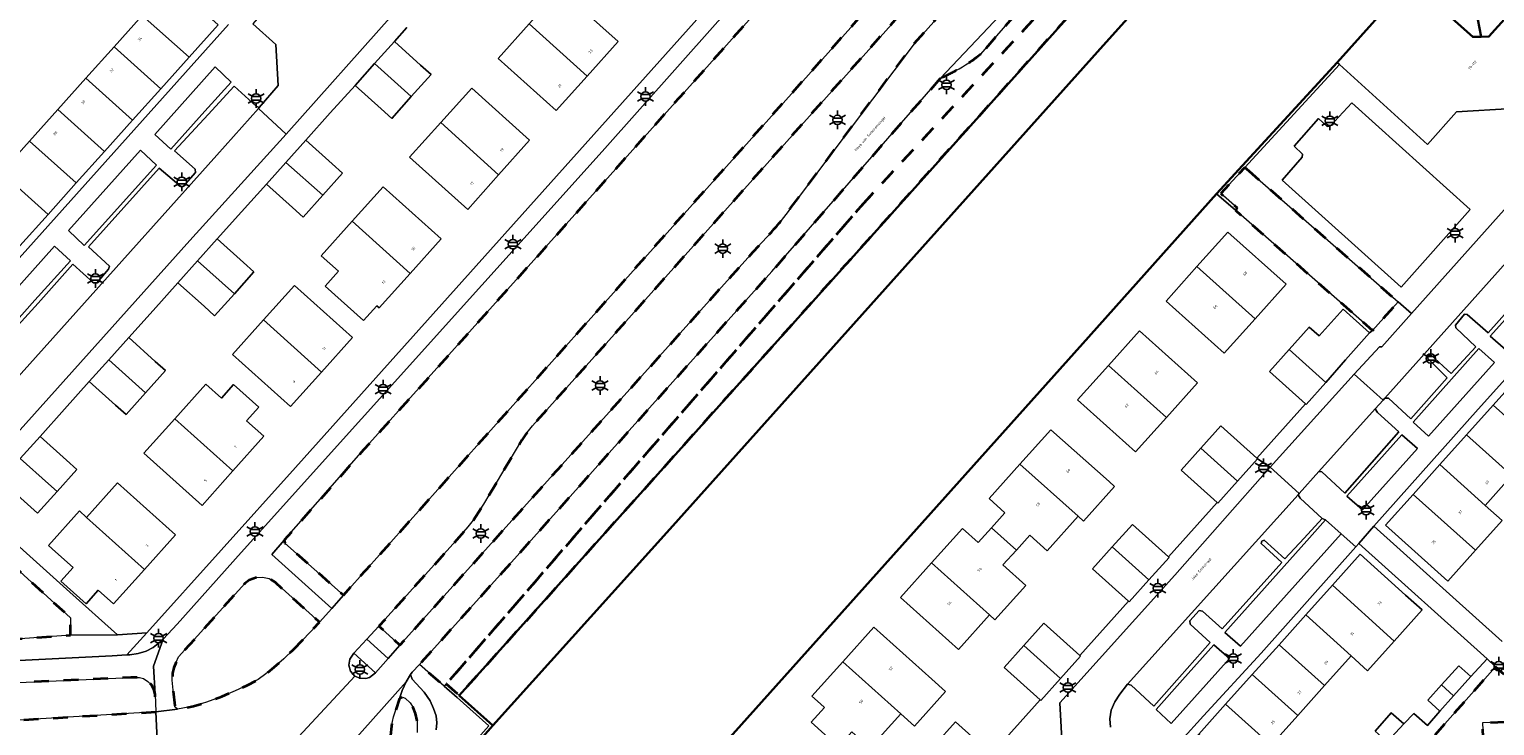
# Model space of a CAD drawing. Extents: x 105780 to 185197, y 477999 to 525027.
# Tile 94 of 562: x 106185 to 106384, y 479218 to 479313. Entities that reach past the tile are written whole.
import ezdxf
from ezdxf.enums import TextEntityAlignment as Align

# ---------------------------------------------------------------- set-up
doc = ezdxf.new("R2010")
doc.units = 0
doc.linetypes.add('XX-HIDDEN', pattern=[4, 2, -2])
for name, color, linetype, lineweight in [('B-GV-GR-HAAG_01-G', 252, 'GR-HAAG1', 13), ('B-GV-GR-MATERIAALGRENS-G', 252, 'XX-HIDDEN', 35), ('B-RO-IE-MEUBILAIR_WEGMEUBILAIR-S', 252, 'Continuous', 25), ('B-RO-IE-TERREINAFSCHEIDING_KUNSTMATIG_HEKWERK-G', 252, 'IE-TERREINAFSCHEIDING-KUNSTMATIG', 18), ('B-WE-GK-KADEMUUR-G', 252, 'Continuous', 18), ('B-WE-GW-WATERGANG_SLOOT_INSTEEK-G', 252, 'Continuous', 30), ('B-XX-KG-KADASTRAAL_BEBOUWING-G', 252, 'Continuous', 20), ('B1-WE-OG-BEBOUWING-T18', 7, 'Continuous', 18), ('B1-WE-OG-TERREIN_ERF-GV', 252, 'Continuous', 18), ('B1-WE-OG-TOPOGRAFIE-T18', 10, 'Continuous', 18), ('B1-WE-VH-VERHARDING_ASFALT-GV', 252, 'Continuous', 18), ('B1-WE-VH-VERHARDING_BETONSTRAATSTEEN-GV', 252, 'Continuous', 18), ('B1-WE-VH-VERHARDING_TEGEL-GV', 252, 'Continuous', 18), ('B1-WE-VH-VERHARDING_TEGEL_RUBBER-GV', 252, 'Continuous', 18)]:
    doc.layers.add(name, color=color, linetype=linetype, lineweight=lineweight)
doc.styles.add('NLCS-ISO', font='NLCS-ISO.ttf')
doc.styles.add('NLCS-ISO-M200-T18', font='NLCS-ISO.ttf', dxfattribs={"height": 0.36})
doc.linetypes.add('GR-HAAG1', pattern='A,6,[176,NLCS.shx,S=0.125,R=0,X=0,Y=0],-2', length=8)
doc.linetypes.add('IE-TERREINAFSCHEIDING-KUNSTMATIG', pattern='A,4,[82,NLCS.SHX,S=0.75,R=90,X=0,Y=0],4,-2', length=10)

# ---------------------------------------------------------------- blocks, each defined once
blk = doc.blocks.new('B-SIE-WEG_LICHTMAST-SO')
at = {"ltscale": 0.1}
for p, q in [((-1.1, 0.63), (-2.19, 1.27)), ((0, 1.27), (0, 2.53)), ((1.1, 0.63), (2.19, 1.27)), ((-1.1, -0.63), (-2.19, -1.27)), ((0, -1.27), (0, -2.53)), ((1.1, -0.63), (2.19, -1.27))]:
    blk.add_line(p, q, dxfattribs=at)
at = {"flags": 128}
for points in [[(-1.16, 0.5), (1.16, 0.5)], [(-1.16, -0.5), (1.16, -0.5)]]:
    blk.add_lwpolyline(points, dxfattribs=at)
at = {"ltscale": 0.1}
blk.add_circle((0, 0), 1.27, dxfattribs=at)
at = {"style": 'NLCS-ISO'}
blk.add_attdef('TYPE', text='', height=1.8, dxfattribs=at).set_placement((0, 2.53), align=Align.BOTTOM_CENTER)

msp = doc.modelspace()

# ---------------------------------------------------------------- linework, layer by layer
at = {"layer": 'B-GV-GR-HAAG_01-G', "flags": 128}
for points in [[(106212.603, 479305.715), (106210.435, 479307.766), (106202.227, 479298.619), (106204.38, 479296.589), (106209.028, 479301.747)], [(106202.448, 479294.44), (106200.301, 479296.473), (106190.506, 479285.559), (106192.649, 479283.544)], [(106190.768, 479281.453), (106188.605, 479283.44), (106178.842, 479272.561), (106180.962, 479270.549), (106185.959, 479276.106)], [(106395.467, 479280.422), (106393.421, 479282.262), (106389.23, 479277.619), (106383.472, 479271.24), (106385.588, 479269.379)], [(106384.062, 479267.673), (106381.946, 479269.537), (106373.002, 479259.555), (106375.094, 479257.658)], [(106371.476, 479257.852), (106364.021, 479249.533), (106366.136, 479247.654), (106373.599, 479255.988)], [(106363.244, 479244.424), (106361.117, 479246.292), (106358.594, 479243.471), (106347.462, 479231.024), (106349.58, 479229.165)], [(106348.071, 479227.48), (106345.955, 479229.337), (106341.713, 479224.589), (106338.118, 479220.564), (106340.184, 479218.672)]]:
    msp.add_lwpolyline(points, close=True, dxfattribs=at)
at = {"layer": 'B-GV-GR-MATERIAALGRENS-G', "flags": 128}
for points in [[(106358.695, 479370.674), (106358.535, 479370.824), (106364.405, 479377.391), (106361.847, 479379.689), (106356.012, 479373.194), (106355.852, 479373.345), (106312.562, 479325.162), (106253.493, 479259.064), (106252.565, 479257.945), (106252.024, 479257.098), (106246.863, 479248.424), (106245.471, 479246.268), (106244.778, 479245.367), (106243.553, 479243.954), (106232.64, 479231.882), (106235.502, 479229.307), (106283.115, 479282.3), (106283.411, 479282.62), (106285.927, 479285.363)], [(106288.482, 479288.548), (106305.279, 479310.924), (106358.695, 479370.674)], [(106360.1, 479353.911), (106327.753, 479318.24), (106322.319, 479315.144), (106298.408, 479289.237), (106241.792, 479224.04), (106243.551, 479222.471), (106363.286, 479355.936)], [(106298.408, 479289.237), (106322.319, 479315.144), (106327.753, 479318.24), (106360.1, 479353.911)], [(106319.29, 479339.471), (106319.171, 479341.862), (106323.765, 479347.002), (106320.475, 479349.952), (106320.903, 479350.472), (106317.951, 479353.139), (106311.924, 479346.483), (106302.219, 479335.735), (106297.144, 479330.115), (106264.012, 479293.073), (106230.568, 479255.785), (106219.794, 479243.526), (106219.886, 479243.144), (106227.843, 479236.09), (106259.487, 479271.564), (106303.199, 479320.451)], [(106318.974, 479314.806), (106314.34, 479309.512)], [(106308.804, 479306.181), (106285.957, 479280.004), (106265.037, 479256.669), (106249.514, 479239.298), (106238.151, 479226.681), (106241.515, 479223.748), (106241.517, 479223.75), (106241.792, 479224.04), (106298.408, 479289.237)]]:
    msp.add_lwpolyline(points, dxfattribs=at)
for points in [[(106314.34, 479309.512, -0.048733), (106310.962, 479307.274)], [(106310.962, 479307.274, -0.0244022), (106308.804, 479306.181)], [(106285.927, 479285.363, 0.0278829), (106288.482, 479288.548)]]:
    msp.add_lwpolyline(points, format="xyb", dxfattribs=at)
for points in [[(106350.762, 479293.602), (106350.155, 479294.133), (106346.907, 479290.598), (106349.147, 479288.634), (106348.883, 479288.334), (106367.504, 479272.013), (106370.975, 479275.886)], [(106182.871, 479240.232), (106176.284, 479246.001), (106173.771, 479243.317), (106169.023, 479237.917), (106168.381, 479236.992), (106167.813, 479236.024), (106167.453, 479235.135), (106167.241, 479234.141), (106166.947, 479229.275), (106175.051, 479229.805), (106184.594, 479230.203), (106190.796, 479230.673), (106190.785, 479233.003)], [(106220.992, 479228.641), (106223.368, 479231.115), (106224.569, 479232.436), (106218.542, 479237.835), (106217.727, 479238.349), (106216.825, 479238.521), (106216.052, 479238.478), (106215.016, 479238.096), (106214.435, 479237.678), (106205.462, 479227.704), (106205.107, 479226.973), (106204.812, 479226.227), (106204.646, 479225.484), (106204.597, 479224.535), (106204.944, 479220.918), (106205.307, 479220.595), (106207.474, 479220.997), (106209.221, 479221.563), (106211.311, 479222.349), (106213.12, 479223.098), (106214.817, 479223.885), (106216.26, 479224.649), (106217.303, 479225.386), (106218.437, 479226.298), (106219.719, 479227.431)], [(106388.348, 479222.638), (106384.186, 479226.364), (106373.702, 479214.562), (106389.316, 479200.529), (106389.301, 479201.205), (106389.028, 479207.076), (106382.991, 479206.853), (106382.416, 479218.774), (106388.469, 479219.009)], [(106165.719, 479222.613), (106166.856, 479221.29), (106167.881, 479220.53), (106168.937, 479219.852), (106170.027, 479219.344), (106171.007, 479218.963), (106172.022, 479218.733), (106173.292, 479218.615), (106174.771, 479218.576), (106202.37, 479220.246), (106202.266, 479222.636), (106202.081, 479223.346), (106201.761, 479223.936), (106201.286, 479224.383), (106200.668, 479224.788), (106200.156, 479224.907), (106198.957, 479224.894), (106183.786, 479224.216), (106176.89, 479223.908), (106166.382, 479223.213), (106165.909, 479223.011)], [(106249.491, 479200.112), (106239.786, 479208.737), (106239.101, 479209.539), (106238.475, 479210.454), (106238.006, 479211.256), (106237.65, 479212.127), (106237.444, 479212.964), (106237.411, 479214.574), (106237.854, 479217.428), (106237.838, 479218.971), (106237.621, 479220.032), (106237.289, 479220.847), (106236.867, 479221.467), (106236.225, 479222.125), (106235.823, 479222.225), (106235.439, 479222.061), (106234.623, 479219.586), (106234.341, 479218.29), (106234.204, 479217.019), (106234.235, 479215.841), (106234.54, 479213.627), (106234.899, 479212.52), (106235.33, 479211.478), (106235.888, 479210.35), (106236.646, 479209.29), (106237.533, 479208.212), (106238.971, 479206.822), (106255.549, 479191.949), (106255.953, 479192), (106256.195, 479192.141), (106256.303, 479192.465), (106256.043, 479193.671), (106255.807, 479194.19), (106255.512, 479194.615), (106254.927, 479195.19)]]:
    msp.add_lwpolyline(points, close=True, dxfattribs=at)
at = {"layer": 'B-RO-IE-TERREINAFSCHEIDING_KUNSTMATIG_HEKWERK-G', "flags": 128}
msp.add_lwpolyline([(106388.348, 479222.638), (106388.469, 479219.009), (106382.416, 479218.774), (106382.991, 479206.853), (106389.028, 479207.076), (106389.301, 479201.205), (106389.316, 479200.529)], dxfattribs=at)
at = {"layer": 'B-WE-GK-KADEMUUR-G', "flags": 128}
for points in [[(106346.907, 479290.598), (106350.155, 479294.133), (106363.004, 479308.113), (106362.708, 479308.382), (106349.854, 479294.396), (106346.335, 479290.567), (106348.883, 479288.334), (106349.147, 479288.634)], [(106248.121, 479218.395), (106243.551, 479222.471), (106241.792, 479224.04), (106241.517, 479223.75), (106243.285, 479222.172), (106247.558, 479218.361), (106242.827, 479213), (106245.6, 479210.518), (106264.208, 479193.862), (106264.448, 479194.149), (106261.98, 479196.358), (106243.372, 479213.014)]]:
    msp.add_lwpolyline(points, close=True, dxfattribs=at)
at = {"layer": 'B-WE-GW-WATERGANG_SLOOT_INSTEEK-G', "flags": 128}
for points in [[(106363.286, 479355.936), (106243.551, 479222.471), (106248.121, 479218.395), (106272.126, 479245.049), (106331.356, 479311.15)], [(106331.356, 479311.15), (106364.828, 479348.342), (106369.984, 479354.232), (106379.788, 479354.665), (106383.824, 479354.746)]]:
    msp.add_lwpolyline(points, dxfattribs=at)
for points in [[(106346.335, 479290.567), (106349.854, 479294.396), (106362.708, 479308.382), (106372.589, 479319.444), (106381.106, 479311.836), (106382.248, 479311.866), (106377.936, 479334.234), (106370.363, 479353.91), (106370.097, 479354.137), (106369.984, 479354.232), (106364.828, 479348.342), (106331.356, 479311.15), (106272.126, 479245.049), (106248.121, 479218.395), (106243.372, 479213.014), (106261.98, 479196.358), (106328.185, 479270.24)], [(106379.788, 479354.665), (106369.984, 479354.232), (106370.097, 479354.137), (106370.363, 479353.91), (106377.936, 479334.234), (106382.248, 479311.866), (106383.302, 479311.894), (106390.918, 479320.404), (106398.846, 479313.448), (106405.618, 479320.9), (106408.876, 479321.185), (106432.364, 479299.78), (106443.868, 479289.375), (106466.342, 479269.168), (106481.863, 479255.301), (106484.991, 479252.481), (106486.397, 479252.421), (106487.916, 479252.522), (106489.106, 479253.555), (106489.144, 479256.206), (106447.685, 479293.421)]]:
    msp.add_lwpolyline(points, close=True, dxfattribs=at)
at = {"layer": 'B-XX-KG-KADASTRAAL_BEBOUWING-G', "flags": 128}
for points in [[(106401.973, 479310.705), (106398.846, 479313.448), (106390.918, 479320.404), (106383.302, 479311.894), (106382.248, 479311.866), (106381.106, 479311.836), (106372.589, 479319.444), (106362.708, 479308.382), (106363.004, 479308.113), (106374.97, 479297.243), (106378.912, 479301.68), (106386.471, 479302.119), (106390.829, 479298.142)], [(106200.526, 479314.768), (106206.866, 479309.083), (106210.824, 479313.494), (106204.485, 479319.183)], [(106253.048, 479313.598), (106260.913, 479306.525), (106265.123, 479311.23), (106257.25, 479318.27)], [(106200.526, 479314.768), (106196.701, 479310.503), (106203.039, 479304.819), (106206.866, 479309.083)], [(106253.048, 479313.598), (106248.84, 479308.92), (106256.72, 479301.839), (106260.913, 479306.525)], [(106196.701, 479310.503), (106192.876, 479306.237), (106199.213, 479300.554), (106203.039, 479304.819)], [(106234.742, 479311.221), (106232.046, 479308.216), (106237.034, 479303.742), (106239.729, 479306.746), (106238.298, 479308.03)], [(106232.046, 479308.216), (106229.399, 479305.266), (106232.95, 479302.08), (106234.386, 479300.791), (106237.034, 479303.742)], [(106192.876, 479306.237), (106189.051, 479301.972), (106195.386, 479296.29), (106199.213, 479300.554)], [(106241.025, 479300.22), (106248.894, 479293.134), (106253.1, 479297.83), (106245.239, 479304.9)], [(106189.051, 479301.972), (106185.225, 479297.707), (106191.56, 479292.026), (106195.386, 479296.29)], [(106241.025, 479300.22), (106236.81, 479295.54), (106244.69, 479288.44), (106248.894, 479293.134)], [(106185.225, 479297.707), (106181.401, 479293.442), (106187.734, 479287.762), (106191.56, 479292.026)], [(106222.721, 479297.823), (106220.024, 479294.818), (106225.013, 479290.344), (106227.708, 479293.348), (106226.291, 479294.619)], [(106220.024, 479294.818), (106217.378, 479291.869), (106220.932, 479288.68), (106222.365, 479287.394), (106225.013, 479290.344)], [(106181.401, 479293.442), (106177.575, 479289.176), (106183.907, 479283.498), (106187.734, 479287.762)], [(106229.009, 479286.819), (106236.879, 479279.743), (106241.08, 479284.43), (106233.209, 479291.49)], [(106229.009, 479286.819), (106224.81, 479282.149), (106227.144, 479280.047), (106225.34, 479278.037), (106230.541, 479273.358), (106232.342, 479275.365), (106232.68, 479275.06), (106236.879, 479279.743)], [(106210.7, 479284.426), (106208.032, 479281.465), (106213.022, 479276.981), (106215.687, 479279.951), (106214.273, 479281.22)], [(106343.678, 479280.67), (106351.557, 479273.598), (106355.765, 479278.288), (106347.874, 479285.345)], [(106208.032, 479281.465), (106205.345, 479278.483), (106208.906, 479275.286), (106210.344, 479273.996), (106213.022, 479276.981)], [(106343.678, 479280.67), (106339.478, 479275.991), (106347.362, 479268.924), (106351.557, 479273.598)], [(106216.98, 479273.425), (106224.857, 479266.347), (106229.06, 479271.03), (106221.19, 479278.11)], [(106367.084, 479271.677), (106363.506, 479274.916), (106360.241, 479271.273), (106358.916, 479272.461), (106356.2, 479269.431), (106361.182, 479264.959), (106363.852, 479268.037)], [(106216.98, 479273.425), (106212.77, 479268.74), (106220.66, 479261.67), (106224.857, 479266.347)], [(106198.678, 479271.028), (106195.982, 479268.023), (106200.97, 479263.55), (106203.665, 479266.553), (106202.264, 479267.81)], [(106331.659, 479267.271), (106339.545, 479260.197), (106343.745, 479264.884), (106335.855, 479271.949)], [(106356.2, 479269.431), (106353.514, 479266.434), (106358.402, 479262.053), (106358.499, 479261.966), (106361.182, 479264.959)], [(106195.982, 479268.023), (106193.335, 479265.074), (106196.908, 479261.868), (106198.322, 479260.599), (106200.97, 479263.55)], [(106331.659, 479267.271), (106327.461, 479262.591), (106335.353, 479255.519), (106339.545, 479260.197)], [(106214.689, 479259.753), (106216.344, 479261.602), (106212.926, 479264.673), (106211.265, 479262.817), (106209.15, 479264.71), (106204.951, 479260.033), (106212.833, 479252.957), (106217.04, 479257.649)], [(106393.658, 479260.38), (106387.493, 479265.906), (106383.875, 479261.869), (106392.274, 479254.34), (106395.892, 479258.378)], [(106383.875, 479261.869), (106380.257, 479257.832), (106386.426, 479252.303), (106388.658, 479250.303), (106392.274, 479254.34)], [(106204.951, 479260.033), (106200.75, 479255.354), (106208.63, 479248.27), (106212.833, 479252.957)], [(106319.649, 479253.862), (106327.527, 479246.796), (106328.271, 479246.128), (106332.481, 479250.818), (106331.737, 479251.486), (106323.844, 479258.539)], [(106344.189, 479256.031), (106349.172, 479251.561), (106351.896, 479254.6), (106351.8, 479254.686), (106346.911, 479259.068)], [(106186.657, 479257.631), (106183.96, 479254.624), (106187.788, 479251.194), (106188.95, 479250.153), (106191.644, 479253.156), (106190.239, 479254.417)], [(106380.257, 479257.832), (106376.638, 479253.796), (106382.809, 479248.265), (106386.426, 479252.303)], [(106183.96, 479254.624), (106181.315, 479251.676), (106186.302, 479247.201), (106188.95, 479250.153), (106187.788, 479251.194)], [(106344.189, 479256.031), (106341.509, 479253.041), (106346.399, 479248.658), (106346.494, 479248.573), (106349.172, 479251.561)], [(106319.649, 479253.862), (106315.451, 479249.183), (106317.599, 479247.261), (106315.792, 479245.242), (106319.158, 479242.208), (106320.971, 479244.23), (106323.327, 479242.117), (106327.527, 479246.796)], [(106376.638, 479253.796), (106373.02, 479249.759), (106381.487, 479242.17), (106385.104, 479246.209), (106382.809, 479248.265)], [(106192.949, 479246.644), (106200.817, 479239.572), (106205.02, 479244.25), (106197.16, 479251.33)], [(106373.02, 479249.759), (106369.268, 479245.573), (106375.445, 479240.039), (106377.738, 479237.985), (106381.487, 479242.17)], [(106192.949, 479246.644), (106191.985, 479247.51), (106187.775, 479242.826), (106188.739, 479241.96), (106191.126, 479239.816), (106189.471, 479237.974), (106192.889, 479234.904), (106194.544, 479236.746), (106196.61, 479234.89), (106200.817, 479239.572)], [(106319.158, 479242.208), (106315.792, 479245.242), (106313.985, 479243.223), (106311.839, 479245.144), (106307.636, 479240.448), (106315.514, 479233.397), (106316.258, 479232.729), (106320.448, 479237.401), (106317.344, 479240.185)], [(106332.175, 479242.628), (106337.158, 479238.158), (106339.891, 479241.207), (106339.798, 479241.291), (106334.906, 479245.675)], [(106332.175, 479242.628), (106329.504, 479239.648), (106334.397, 479235.263), (106334.489, 479235.18), (106337.158, 479238.158)], [(106307.636, 479240.448), (106303.439, 479235.76), (106311.306, 479228.705), (106315.514, 479233.397)], [(106371.996, 479236.089), (106365.818, 479241.63), (106362.061, 479237.44), (106370.425, 479229.842), (106374.23, 479234.085)], [(106362.061, 479237.44), (106358.436, 479233.399), (106364.615, 479227.856), (106366.82, 479225.821), (106370.425, 479229.842)], [(106320.168, 479229.232), (106325.156, 479224.767), (106327.887, 479227.814), (106327.795, 479227.896), (106322.902, 479232.282)], [(106358.436, 479233.399), (106354.811, 479229.357), (106360.991, 479223.815), (106364.615, 479227.856)], [(106295.613, 479227.057), (106303.483, 479219.99), (106305.344, 479218.321), (106309.547, 479223.006), (106307.686, 479224.676), (106299.815, 479231.737)], [(106320.168, 479229.232), (106317.5, 479226.255), (106322.393, 479221.869), (106322.485, 479221.787), (106325.156, 479224.767)], [(106354.811, 479229.357), (106351.187, 479225.316), (106357.366, 479219.773), (106360.991, 479223.815)], [(106295.613, 479227.057), (106291.409, 479222.376), (106292.566, 479221.34), (106293.108, 479220.854), (106291.299, 479218.838), (106295.021, 479215.499), (106296.837, 479217.524), (106299.294, 479215.32), (106303.483, 479219.99)], [(106380.842, 479225.045), (106379.202, 479226.51), (106376.883, 479223.914), (106378.507, 479222.432)], [(106351.187, 479225.316), (106347.562, 479221.275), (106353.741, 479215.733), (106357.366, 479219.773)], [(106378.507, 479222.432), (106376.883, 479223.914), (106375.005, 479221.813), (106376.645, 479220.348)], [(106347.562, 479221.275), (106343.938, 479217.233), (106350.117, 479211.691), (106353.741, 479215.733)], [(106308.138, 479215.81), (106309.601, 479214.498), (106313.118, 479211.338), (106313.372, 479211.621), (106315.882, 479214.421), (106315.792, 479214.502), (106310.897, 479218.889)], [(106371.73, 479218.619), (106370.043, 479220.104), (106367.872, 479217.637), (106369.51, 479216.169)]]:
    msp.add_lwpolyline(points, close=True, dxfattribs=at)
at = {"layer": 'B1-WE-OG-TERREIN_ERF-GV', "flags": 128}
for points in [[(106177.915, 479247.923), (106190.714, 479236.498), (106197.148, 479230.694), (106201.134, 479230.988), (106221.321, 479253.397), (106295.303, 479336.001)], [(106181.401, 479293.442), (106185.225, 479297.707), (106189.051, 479301.972), (106192.876, 479306.237), (106196.701, 479310.503), (106200.526, 479314.768)], [(106174.027, 479270.954), (106212.227, 479313.548)], [(106236.431, 479313.103), (106234.742, 479311.221), (106238.298, 479308.03), (106239.729, 479306.746), (106237.034, 479303.742), (106234.386, 479300.791), (106232.95, 479302.08), (106229.399, 479305.266), (106226.035, 479301.517), (106222.721, 479297.823), (106226.291, 479294.619), (106227.708, 479293.348), (106225.013, 479290.344), (106222.365, 479287.394), (106220.932, 479288.68), (106217.378, 479291.869), (106214.013, 479288.119), (106210.7, 479284.426), (106214.273, 479281.22), (106215.687, 479279.951), (106213.022, 479276.981), (106210.344, 479273.996), (106208.906, 479275.286), (106205.345, 479278.483), (106201.987, 479274.728), (106198.678, 479271.028), (106202.264, 479267.81), (106203.665, 479266.553), (106200.97, 479263.55), (106198.322, 479260.599), (106196.908, 479261.868), (106193.335, 479265.074), (106189.971, 479261.324), (106186.657, 479257.631), (106190.239, 479254.417), (106191.644, 479253.156), (106188.95, 479250.153), (106186.302, 479247.201), (106181.315, 479251.676)], [(106210.824, 479313.494), (106206.866, 479309.083), (106203.039, 479304.819), (106199.213, 479300.554), (106195.386, 479296.29), (106191.56, 479292.026), (106187.734, 479287.762), (106183.907, 479283.498)], [(106308.138, 479215.81), (106310.897, 479218.889), (106315.792, 479214.502), (106322.393, 479221.869), (106317.5, 479226.255), (106320.168, 479229.232), (106322.902, 479232.282), (106327.795, 479227.896), (106334.397, 479235.263), (106329.504, 479239.648), (106332.175, 479242.628), (106334.906, 479245.675), (106339.798, 479241.291), (106346.399, 479248.658), (106341.509, 479253.041), (106344.189, 479256.031), (106346.911, 479259.068), (106351.8, 479254.686), (106358.402, 479262.053), (106353.514, 479266.434), (106356.2, 479269.431), (106358.916, 479272.461), (106360.241, 479271.273), (106363.506, 479274.916), (106367.084, 479271.677), (106367.504, 479272.013), (106348.883, 479288.334), (106346.335, 479290.567), (106328.185, 479270.24), (106261.98, 479196.358)], [(106397.491, 479278.702), (106381.851, 479261.338), (106367.683, 479245.452), (106385.119, 479229.804)], [(106386.426, 479252.303), (106382.809, 479248.265), (106385.104, 479246.209), (106381.487, 479242.17), (106377.738, 479237.985), (106375.445, 479240.039), (106369.268, 479245.573), (106373.02, 479249.759), (106376.638, 479253.796), (106380.257, 479257.832), (106383.875, 479261.869), (106387.493, 479265.906)], [(106367.872, 479217.637), (106370.043, 479220.104), (106371.73, 479218.619), (106373.128, 479220.03), (106374.942, 479218.399), (106376.645, 479220.348), (106375.005, 479221.813), (106376.883, 479223.914), (106379.202, 479226.51), (106380.842, 479225.045), (106383.066, 479227.459), (106365.65, 479243.108), (106365.252, 479242.66), (106352.405, 479228.201), (106344.582, 479219.702), (106338.509, 479213.008)]]:
    msp.add_lwpolyline(points, dxfattribs=at)
for points in [[(106253.048, 479313.598), (106257.25, 479318.27), (106265.123, 479311.23), (106260.913, 479306.525), (106256.72, 479301.839), (106248.84, 479308.92)], [(106241.025, 479300.22), (106245.239, 479304.9), (106253.1, 479297.83), (106248.894, 479293.134), (106244.69, 479288.44), (106236.81, 479295.54)], [(106241.08, 479284.43), (106236.879, 479279.743), (106232.68, 479275.06), (106232.342, 479275.365), (106230.541, 479273.358), (106225.34, 479278.037), (106227.144, 479280.047), (106224.81, 479282.149), (106229.009, 479286.819), (106233.209, 479291.49)], [(106339.478, 479275.991), (106343.678, 479280.67), (106347.874, 479285.345), (106355.765, 479278.288), (106351.557, 479273.598), (106347.362, 479268.924)], [(106229.06, 479271.03), (106224.857, 479266.347), (106220.66, 479261.67), (106212.77, 479268.74), (106216.98, 479273.425), (106221.19, 479278.11)], [(106339.545, 479260.197), (106335.353, 479255.519), (106327.461, 479262.591), (106331.659, 479267.271), (106335.855, 479271.949), (106343.745, 479264.884)], [(106216.344, 479261.602), (106214.689, 479259.753), (106217.04, 479257.649), (106212.833, 479252.957), (106208.63, 479248.27), (106200.75, 479255.354), (106204.951, 479260.033), (106209.15, 479264.71), (106211.265, 479262.817), (106212.926, 479264.673)], [(106328.271, 479246.128), (106327.527, 479246.796), (106323.327, 479242.117), (106320.971, 479244.23), (106319.158, 479242.208), (106317.344, 479240.185), (106320.448, 479237.401), (106316.258, 479232.729), (106315.514, 479233.397), (106311.306, 479228.705), (106303.439, 479235.76), (106307.636, 479240.448), (106311.839, 479245.144), (106313.985, 479243.223), (106315.792, 479245.242), (106317.599, 479247.261), (106315.451, 479249.183), (106319.649, 479253.862), (106323.844, 479258.539), (106331.737, 479251.486), (106332.481, 479250.818)], [(106197.16, 479251.33), (106205.02, 479244.25), (106200.817, 479239.572), (106196.61, 479234.89), (106194.544, 479236.746), (106192.889, 479234.904), (106189.471, 479237.974), (106191.126, 479239.816), (106188.739, 479241.96), (106187.775, 479242.826), (106191.985, 479247.51), (106192.949, 479246.644)], [(106350.117, 479211.691), (106349.03, 479210.479), (106351.263, 479208.476), (106348.592, 479205.498), (106346.359, 479207.501), (106340.18, 479213.043), (106343.938, 479217.233), (106347.562, 479221.275), (106351.187, 479225.316), (106354.811, 479229.357), (106358.436, 479233.399), (106362.061, 479237.44), (106365.818, 479241.63), (106371.996, 479236.089), (106374.23, 479234.085), (106370.425, 479229.842), (106366.82, 479225.821), (106364.615, 479227.856), (106360.991, 479223.815), (106357.366, 479219.773), (106353.741, 479215.733)], [(106305.344, 479218.321), (106303.483, 479219.99), (106299.294, 479215.32), (106296.837, 479217.524), (106295.021, 479215.499), (106291.299, 479218.838), (106293.108, 479220.854), (106292.566, 479221.34), (106291.409, 479222.376), (106295.613, 479227.057), (106299.815, 479231.737), (106307.686, 479224.676), (106309.547, 479223.006)]]:
    msp.add_lwpolyline(points, close=True, dxfattribs=at)
at = {"layer": 'B1-WE-VH-VERHARDING_ASFALT-GV', "flags": 128}
for points in [[(106358.695, 479370.674), (106305.279, 479310.924), (106288.482, 479288.548)], [(106278.293, 479313.525), (106262.933, 479296.306), (106213.936, 479241.871), (106205.272, 479232.161), (106203.358, 479230.114), (106202.068, 479226.442), (106202.266, 479222.636), (106202.37, 479220.246), (106205.307, 479220.595), (106204.944, 479220.918), (106204.597, 479224.535), (106204.646, 479225.484), (106204.812, 479226.227), (106205.107, 479226.973), (106205.462, 479227.704), (106214.435, 479237.678), (106215.016, 479238.096), (106216.052, 479238.478), (106216.825, 479238.521), (106217.727, 479238.349), (106218.542, 479237.835), (106224.569, 479232.436), (106226.24, 479234.275), (106218.111, 479241.611), (106219.794, 479243.526), (106230.568, 479255.785), (106264.012, 479293.073), (106297.144, 479330.115)], [(106220.019, 479214.988), (106229.379, 479225.086), (106228.805, 479225.76), (106228.569, 479226.604), (106228.682, 479227.391), (106229.234, 479228.2), (106231.013, 479230.123), (106232.64, 479231.882), (106243.553, 479243.954), (106244.778, 479245.367), (106245.471, 479246.268), (106246.863, 479248.424), (106252.024, 479257.098), (106252.565, 479257.945), (106253.493, 479259.064), (106312.562, 479325.162)], [(106303.199, 479320.451), (106259.487, 479271.564), (106227.843, 479236.09), (106226.24, 479234.275), (106224.569, 479232.436), (106223.368, 479231.115), (106220.992, 479228.641), (106219.719, 479227.431), (106218.437, 479226.298), (106217.303, 479225.386), (106216.26, 479224.649), (106214.817, 479223.885), (106213.12, 479223.098), (106211.311, 479222.349), (106209.221, 479221.563), (106207.474, 479220.997), (106205.307, 479220.595), (106202.37, 479220.246), (106202.531, 479216.447)], [(106202.713, 479212.045), (106202.569, 479208.425), (106205.951, 479208.628), (106219.293, 479209.324), (106221.293, 479209.392), (106222.926, 479209.279), (106236.334, 479224.338), (106236.922, 479225.308), (106237.139, 479225.613), (106238.151, 479226.681), (106249.514, 479239.298), (106265.037, 479256.669), (106285.957, 479280.004), (106308.804, 479306.181), (106321.804, 479319.948)], [(106392.604, 479296.452), (106372.798, 479274.288), (106368.777, 479269.788), (106368.452, 479269.787), (106365.014, 479266.081), (106368.934, 479262.551), (106369.175, 479262.82), (106401.702, 479299.178)], [(106285.927, 479285.363), (106283.411, 479282.62), (106283.115, 479282.3), (106235.502, 479229.307), (106233.919, 479227.509), (106232.171, 479225.524), (106231.371, 479224.928), (106230.854, 479224.781), (106230.045, 479224.804), (106229.379, 479225.086), (106220.019, 479214.988), (106217.968, 479214.993), (106217.755, 479214.216), (106217.398, 479213.72), (106216.892, 479213.348), (106216.133, 479213.15), (106215.135, 479212.988), (106210.608, 479212.496), (106205.507, 479212.139), (106202.713, 479212.045)], [(106331.919, 479218.167), (106331.863, 479219.293), (106332.049, 479220.47), (106332.542, 479221.608), (106333.193, 479222.652), (106334.236, 479223.985), (106357.397, 479249.7), (106357.541, 479249.861), (106353.626, 479253.442), (106340.648, 479238.78), (106325.081, 479221.463), (106325.442, 479214.848)], [(106183.786, 479224.216), (106198.957, 479224.894), (106200.156, 479224.907), (106200.668, 479224.788), (106201.286, 479224.383), (106201.761, 479223.936), (106202.081, 479223.346), (106202.266, 479222.636), (106202.068, 479226.442), (106203.358, 479230.114), (106202.696, 479229.512), (106201.988, 479228.983), (106201.03, 479228.5), (106199.958, 479228.184), (106198.854, 479228.002), (106198.419, 479227.974), (106196.419, 479227.844), (106176.476, 479226.859)], [(106234.341, 479218.29), (106234.623, 479219.586), (106235.439, 479222.061), (106235.798, 479223.128), (106236.334, 479224.338), (106222.926, 479209.279)], [(106240.426, 479217.796), (106240.505, 479218.738), (106240.416, 479219.693), (106240.064, 479220.723), (106239.604, 479221.752), (106238.786, 479222.934), (106237.166, 479224.691), (106236.922, 479225.308), (106236.334, 479224.338), (106235.798, 479223.128), (106235.439, 479222.061), (106235.823, 479222.225), (106236.225, 479222.125), (106236.867, 479221.467), (106237.289, 479220.847), (106237.621, 479220.032), (106237.838, 479218.971), (106237.854, 479217.428)], [(106174.147, 479214.83), (106202.531, 479216.447), (106202.37, 479220.246), (106174.771, 479218.576)]]:
    msp.add_lwpolyline(points, dxfattribs=at)
msp.add_lwpolyline([(106206.968, 479284.192), (106220.062, 479298.646), (106216.28, 479302.144), (106210.628, 479295.785), (106172.334, 479253.11), (106176.083, 479249.803)], close=True, dxfattribs=at)
at = {"layer": 'B1-WE-VH-VERHARDING_ASFALT-GV'}
msp.add_lwpolyline([(106288.482, 479288.548, -0.0278829), (106285.927, 479285.363)], format="xyb", dxfattribs=at)
at = {"layer": 'B1-WE-VH-VERHARDING_BETONSTRAATSTEEN-GV', "flags": 128}
for points in [[(106234.489, 479314.854), (106230.684, 479318.285), (106230.426, 479317.995), (106227.557, 479314.743), (106222.241, 479314.473), (106218.858, 479317.49), (106215.509, 479313.634), (106218.648, 479310.814), (106218.952, 479305.236), (106216.38, 479302.26), (106216.28, 479302.144), (106220.062, 479298.646)], [(106380.768, 479288.433), (106364.695, 479302.897), (106361.766, 479299.712), (106361.335, 479299.692), (106360.183, 479300.755), (106356.873, 479297.023), (106357.998, 479295.928), (106357.967, 479295.522), (106355.227, 479292.415), (106371.375, 479277.889)], [(106367.861, 479261.356), (106368.934, 479262.551), (106365.014, 479266.081), (106353.626, 479253.442), (106357.541, 479249.861), (106360.22, 479252.845), (106363.44, 479256.432)], [(106367.861, 479261.356), (106363.44, 479256.432), (106360.22, 479252.845), (106360.624, 479252.799), (106363.764, 479249.925), (106371.054, 479258.238), (106368.161, 479260.889)], [(106357.397, 479249.7), (106334.236, 479223.985), (106334.74, 479223.888), (106337.819, 479221.028), (106341.31, 479224.96), (106345.473, 479229.65), (106342.753, 479232.14), (106342.702, 479232.578), (106343.965, 479234.014), (106344.446, 479233.921), (106347.109, 479231.514), (106355.199, 479240.53), (106352.403, 479243.083), (106352.481, 479243.414), (106352.775, 479243.53), (106355.616, 479241.012), (106358.208, 479243.826), (106360.671, 479246.499), (106357.682, 479249.23)], [(106229.234, 479228.2), (106228.682, 479227.391), (106228.569, 479226.604), (106228.805, 479225.76), (106229.379, 479225.086), (106230.045, 479224.804), (106230.854, 479224.781), (106231.371, 479224.928), (106232.171, 479225.524)]]:
    msp.add_lwpolyline(points, close=True, dxfattribs=at)
for points in [[(106172.334, 479253.11), (106210.628, 479295.785), (106216.28, 479302.144), (106216.38, 479302.26), (106215.978, 479302.431), (106213, 479305.153), (106209.466, 479301.309), (106204.919, 479296.363), (106207.696, 479293.898), (106207.747, 479293.46), (106206.076, 479291.553), (106205.742, 479291.542), (106202.834, 479294.044), (106193.227, 479283.354), (106196.059, 479280.735), (106195.948, 479280.341), (106194.345, 479278.45), (106193.889, 479278.486), (106191.097, 479280.984), (106186.38, 479275.727), (106181.48, 479270.266)], [(106401.702, 479299.178), (106369.175, 479262.82), (106369.674, 479262.8), (106372.708, 479260.015), (106377.638, 479265.569), (106374.993, 479268.195), (106374.973, 479268.626), (106375.411, 479268.676), (106378.194, 479266.152), (106381.503, 479269.795), (106378.805, 479272.356), (106378.742, 479272.715), (106379.971, 479274.196), (106380.345, 479274.192), (106383.176, 479271.682), (106388.826, 479277.981)]]:
    msp.add_lwpolyline(points, dxfattribs=at)
at = {"layer": 'B1-WE-VH-VERHARDING_TEGEL-GV', "flags": 128}
for points in [[(106303.735, 479345.714), (106299.992, 479341.445), (106298.62, 479339.704), (106295.303, 479336.001), (106221.321, 479253.397), (106201.134, 479230.988), (106198.419, 479227.974), (106198.854, 479228.002), (106199.958, 479228.184), (106201.03, 479228.5), (106201.988, 479228.983), (106202.696, 479229.512), (106203.358, 479230.114), (106205.272, 479232.161), (106213.936, 479241.871), (106262.933, 479296.306), (106278.293, 479313.525), (106303.895, 479342.095), (106304.37, 479342.906), (106304.465, 479343.781), (106304.369, 479344.598), (106304.119, 479345.273)], [(106392.604, 479296.452), (106390.829, 479298.142), (106386.471, 479302.119), (106378.912, 479301.68), (106374.97, 479297.243), (106363.004, 479308.113), (106350.155, 479294.133), (106350.762, 479293.602), (106370.975, 479275.886), (106372.798, 479274.288)], [(106202.227, 479298.619), (106210.435, 479307.766), (106212.603, 479305.715), (106209.028, 479301.747), (106204.38, 479296.589)], [(106380.768, 479288.433), (106371.375, 479277.889), (106355.227, 479292.415), (106357.967, 479295.522), (106357.998, 479295.928), (106356.873, 479297.023), (106360.183, 479300.755), (106361.335, 479299.692), (106361.766, 479299.712), (106364.695, 479302.897)], [(106190.506, 479285.559), (106200.301, 479296.473), (106202.448, 479294.44), (106192.649, 479283.544)], [(106178.842, 479272.561), (106188.605, 479283.44), (106190.768, 479281.453), (106185.959, 479276.106), (106180.962, 479270.549)], [(106393.421, 479282.262), (106395.467, 479280.422), (106385.588, 479269.379), (106383.472, 479271.24), (106389.23, 479277.619)], [(106365.014, 479266.081), (106368.452, 479269.787), (106368.777, 479269.788), (106372.798, 479274.288), (106370.975, 479275.886), (106367.504, 479272.013), (106367.084, 479271.677), (106363.852, 479268.037), (106361.182, 479264.959), (106358.499, 479261.966), (106358.402, 479262.053), (106351.8, 479254.686), (106351.896, 479254.6), (106353.626, 479253.442)], [(106384.062, 479267.673), (106375.094, 479257.658), (106373.002, 479259.555), (106381.946, 479269.537)], [(106373.599, 479255.988), (106366.136, 479247.654), (106364.021, 479249.533), (106371.476, 479257.852)], [(106219.886, 479243.144), (106219.794, 479243.526), (106218.111, 479241.611), (106226.24, 479234.275), (106227.843, 479236.09)], [(106201.134, 479230.988), (106197.148, 479230.694), (106190.796, 479230.673), (106184.594, 479230.203), (106175.051, 479229.805), (106166.947, 479229.275), (106164.296, 479229.102), (106164.298, 479228.576), (106164.407, 479226.343), (106165.138, 479226.205), (106176.476, 479226.859), (106196.419, 479227.844), (106198.419, 479227.974)], [(106232.64, 479231.882), (106231.013, 479230.123), (106233.919, 479227.509), (106235.502, 479229.307)], [(106231.013, 479230.123), (106229.234, 479228.2), (106232.171, 479225.524), (106233.919, 479227.509)], [(106338.118, 479220.564), (106341.713, 479224.589), (106345.955, 479229.337), (106348.071, 479227.48), (106340.184, 479218.672)]]:
    msp.add_lwpolyline(points, close=True, dxfattribs=at)
for points in [[(106321.804, 479319.948), (106308.804, 479306.181)], [(106234.489, 479314.854), (106220.062, 479298.646), (106206.968, 479284.192), (106176.083, 479249.803)], [(106314.34, 479309.512), (106318.974, 479314.806)], [(106212.227, 479313.548), (106174.027, 479270.954)], [(106181.48, 479270.266), (106186.38, 479275.727), (106191.097, 479280.984), (106193.889, 479278.486), (106194.345, 479278.45), (106195.948, 479280.341), (106196.059, 479280.735), (106193.227, 479283.354), (106202.834, 479294.044), (106205.742, 479291.542), (106206.076, 479291.553), (106207.747, 479293.46), (106207.696, 479293.898), (106204.919, 479296.363), (106209.466, 479301.309), (106213, 479305.153), (106215.978, 479302.431), (106216.38, 479302.26), (106218.952, 479305.236), (106218.648, 479310.814), (106215.509, 479313.634)], [(106183.96, 479254.624), (106186.657, 479257.631), (106189.971, 479261.324), (106193.335, 479265.074), (106195.982, 479268.023), (106198.678, 479271.028), (106201.987, 479274.728), (106205.345, 479278.483), (106208.032, 479281.465), (106210.7, 479284.426), (106214.013, 479288.119), (106217.378, 479291.869), (106220.024, 479294.818), (106222.721, 479297.823), (106226.035, 479301.517), (106229.399, 479305.266), (106232.046, 479308.216), (106234.742, 479311.221), (106236.431, 479313.103)], [(106388.826, 479277.981), (106383.176, 479271.682), (106380.345, 479274.192), (106379.971, 479274.196), (106378.742, 479272.715), (106378.805, 479272.356), (106381.503, 479269.795), (106378.194, 479266.152), (106375.411, 479268.676), (106374.973, 479268.626), (106374.993, 479268.195), (106377.638, 479265.569), (106372.708, 479260.015), (106369.674, 479262.8), (106369.175, 479262.82), (106368.934, 479262.551), (106367.861, 479261.356), (106368.161, 479260.889), (106371.054, 479258.238), (106363.764, 479249.925), (106360.624, 479252.799), (106360.22, 479252.845), (106357.541, 479249.861), (106357.397, 479249.7), (106357.682, 479249.23), (106360.671, 479246.499), (106361.117, 479246.292), (106363.244, 479244.424), (106365.252, 479242.66), (106365.65, 479243.108), (106367.683, 479245.452), (106381.851, 479261.338), (106397.491, 479278.702)], [(106325.442, 479214.848), (106325.081, 479221.463), (106340.648, 479238.78), (106353.626, 479253.442), (106351.896, 479254.6), (106349.172, 479251.561), (106346.494, 479248.573), (106346.399, 479248.658), (106339.798, 479241.291), (106339.891, 479241.207), (106337.158, 479238.158), (106334.489, 479235.18), (106334.397, 479235.263), (106327.795, 479227.896), (106327.887, 479227.814), (106325.156, 479224.767), (106322.485, 479221.787), (106322.393, 479221.869), (106315.792, 479214.502)], [(106182.871, 479240.232), (106190.785, 479233.003), (106190.796, 479230.673), (106197.148, 479230.694), (106190.714, 479236.498), (106177.915, 479247.923)], [(106338.509, 479213.008), (106344.582, 479219.702), (106352.405, 479228.201), (106365.252, 479242.66), (106363.244, 479244.424), (106349.58, 479229.165), (106347.462, 479231.024), (106358.594, 479243.471), (106361.117, 479246.292), (106360.671, 479246.499), (106358.208, 479243.826), (106355.616, 479241.012), (106352.775, 479243.53), (106352.481, 479243.414), (106352.403, 479243.083), (106355.199, 479240.53), (106347.109, 479231.514), (106344.446, 479233.921), (106343.965, 479234.014), (106342.702, 479232.578), (106342.753, 479232.14), (106345.473, 479229.65), (106341.31, 479224.96), (106337.819, 479221.028), (106334.74, 479223.888), (106334.236, 479223.985), (106333.193, 479222.652), (106332.542, 479221.608), (106332.049, 479220.47), (106331.863, 479219.293), (106331.919, 479218.167)], [(106385.119, 479229.804), (106367.683, 479245.452), (106365.65, 479243.108), (106383.066, 479227.459), (106384.186, 479226.364)], [(106247.558, 479218.361), (106243.285, 479222.172), (106241.517, 479223.75), (106241.515, 479223.748), (106238.151, 479226.681), (106237.139, 479225.613), (106236.922, 479225.308), (106237.166, 479224.691), (106238.786, 479222.934), (106239.604, 479221.752), (106240.064, 479220.723), (106240.416, 479219.693), (106240.505, 479218.738), (106240.426, 479217.796)], [(106373.702, 479214.562), (106384.186, 479226.364), (106383.066, 479227.459), (106380.842, 479225.045), (106378.507, 479222.432), (106376.645, 479220.348), (106374.942, 479218.399), (106373.128, 479220.03), (106371.73, 479218.619), (106369.51, 479216.169)]]:
    msp.add_lwpolyline(points, dxfattribs=at)
at = {"layer": 'B1-WE-VH-VERHARDING_TEGEL-GV'}
for points in [[(106310.962, 479307.274, 0.048733), (106314.34, 479309.512)], [(106308.804, 479306.181, 0.0244022), (106310.962, 479307.274)]]:
    msp.add_lwpolyline(points, format="xyb", dxfattribs=at)
at = {"layer": 'B1-WE-VH-VERHARDING_TEGEL_RUBBER-GV', "flags": 128}
msp.add_lwpolyline([(106388.469, 479219.009), (106382.416, 479218.774), (106382.991, 479206.853), (106389.028, 479207.076)], close=True, dxfattribs=at)

# ---------------------------------------------------------------- block references
at = {"layer": 'B-RO-IE-MEUBILAIR_WEGMEUBILAIR-S', "xscale": 0.5, "yscale": 0.5, "zscale": 0.5}
for p in [(106309.682, 479305.324), (106215.975, 479303.488), (106268.825, 479303.756), (106294.882, 479300.57), (106361.711, 479300.47), (106205.888, 479292.171), (106378.714, 479285.22), (106250.836, 479283.715), (106279.318, 479283.106), (106194.167, 479279.059), (106375.411, 479268.219), (106233.207, 479264.043), (106262.658, 479264.537), (106352.687, 479253.37), (106366.631, 479247.633), (106215.82, 479244.727), (106246.464, 479244.448), (106338.36, 479237.018), (106202.743, 479230.239), (106348.604, 479227.481), (106230.057, 479226.01), (106384.636, 479226.43), (106326.151, 479223.555)]:
    msp.add_blockref('B-SIE-WEG_LICHTMAST-SO', p, dxfattribs=at)

# ---------------------------------------------------------------- texts
at = {"layer": 'B1-WE-OG-BEBOUWING-T18', "style": 'NLCS-ISO-M200-T18'}
for s, rotation, p in [('34', 48.1, (106200.195, 479311.553)), ('23', 48, (106261.365, 479309.88)), ('70-112', 48.4, (106381.049, 479307.998)), ('32', 48.1, (106196.371, 479307.288)), ('21', 48, (106257.178, 479305.201)), ('30', 48.1, (106192.505, 479302.977)), ('28', 48.1, (106188.72, 479298.757)), ('19', 48, (106249.351, 479296.493)), ('17', 48, (106245.282, 479291.95)), ('15', 48, (106237.331, 479283.095)), ('68', 48.1, (106350.201, 479279.723)), ('13', 48, (106233.27, 479278.565)), ('66', 48.1, (106346.16, 479275.22)), ('11', 48.1, (106225.19, 479269.561)), ('64', 48.1, (106338.186, 479266.323)), ('9', 48.1, (106221.132, 479265.041)), ('62', 48.1, (106334.124, 479261.79)), ('7', 48.1, (106213.175, 479256.186)), ('60', 48.1, (106326.21, 479252.964)), ('5', 48.1, (106209.11, 479251.652)), ('39', 48.2, (106383.037, 479251.368)), ('58', 48.1, (106322.105, 479248.391)), ('37', 48.2, (106379.421, 479247.329)), ('3', 48.1, (106201.166, 479242.803)), ('35', 48.2, (106375.805, 479243.291)), ('1', 48.1, (106196.966, 479238.128)), ('56', 48.2, (106314.178, 479239.546)), ('54', 48.2, (106310.085, 479234.983)), ('33', 48.1, (106368.469, 479235.002)), ('31', 48.1, (106364.72, 479230.82)), ('52', 48.1, (106302.128, 479226.117)), ('29', 48.1, (106361.22, 479226.919)), ('27', 48.1, (106357.596, 479222.878)), ('50', 48.1, (106298.102, 479221.628)), ('25', 48.1, (106353.971, 479218.836))]:
    msp.add_text(s, height=0.36, rotation=rotation, dxfattribs=at).set_placement(p, align=Align.MIDDLE)
at = {"layer": 'B1-WE-OG-TOPOGRAFIE-T18', "style": 'NLCS-ISO-M200-T18'}
for s, rotation, p in [('Haya van Somerensingel', 48.5, (106299.326, 479298.678)), ('Joke Smitstraat', 48, (106344.264, 479239.638))]:
    msp.add_text(s, height=0.36, rotation=rotation, dxfattribs=at).set_placement(p, align=Align.MIDDLE)

doc.saveas('drawing.dxf')
